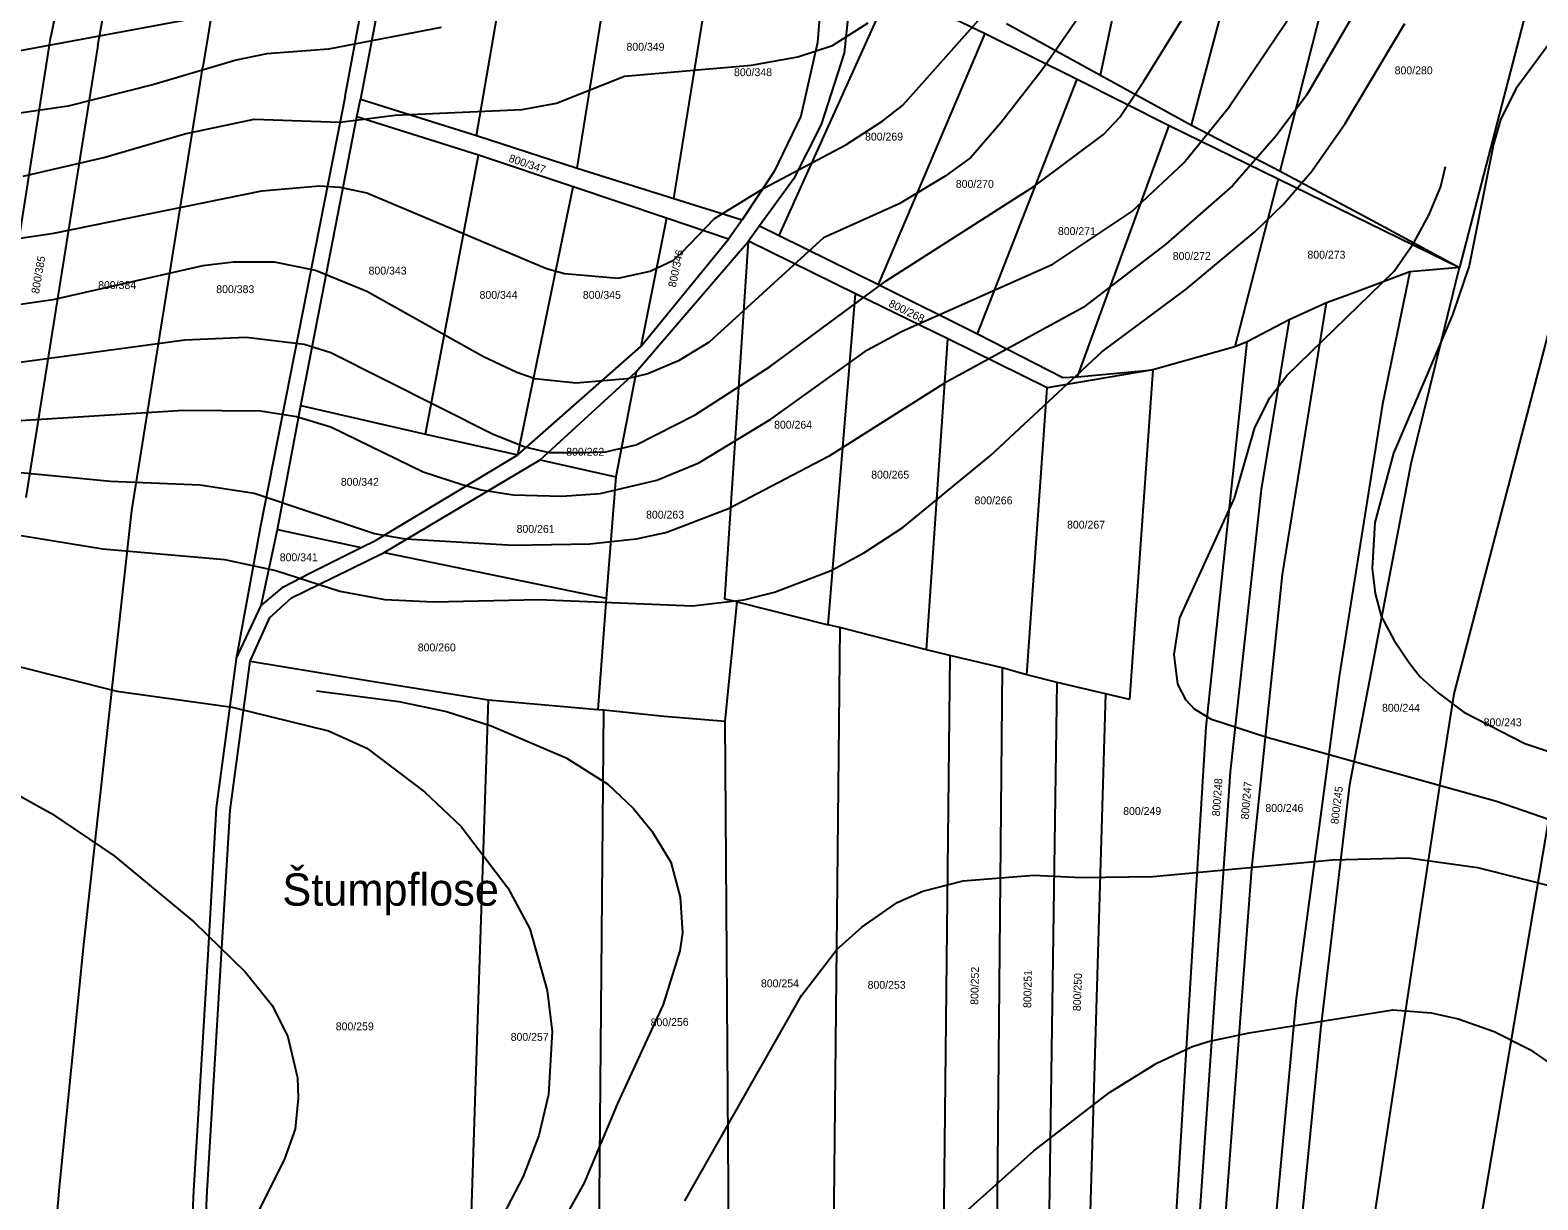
# Model space of a CAD drawing. Extents: x -555860 to -552701, y -1187050 to -1182291.
# Drawn here: x -554854.6 to -554528.6, y -1186624.3 to -1186371.4 of the extents above; entities that cross this region are included whole.
import ezdxf

# ---------------------------------------------------------------- set-up
doc = ezdxf.new("R2010")
doc.units = 0
for name, color, linetype in [('LEG_2b', 7, 'Continuous'), ('Level 40', 7, 'Continuous'), ('Level 41', 7, 'Continuous'), ('Level 42', 7, 'Continuous'), ('navrh_BV', 7, 'Continuous'), ('Parcelní čísla', 7, 'Continuous')]:
    doc.layers.add(name, color=color, linetype=linetype)

msp = doc.modelspace()

# ---------------------------------------------------------------- linework, layer by layer
at = {"layer": 'Level 40'}
for points in [[(-554860.01, -1186443.59), (-554821.19, -1186438.32), (-554807.88, -1186437.76), (-554795.4, -1186439.29), (-554789.58, -1186441.09), (-554754.64, -1186458.7), (-554747.65, -1186461.51), (-554742.43, -1186462.72), (-554734.53, -1186462.75), (-554730.23, -1186462.58), (-554723.58, -1186461.06), (-554710.82, -1186454.54), (-554694.6, -1186444.14), (-554669.5, -1186425.56), (-554637.33, -1186405.04), (-554622.49, -1186393.95), (-554618.98, -1186390.23), (-554613.76, -1186382.44), (-554594.49, -1186351.1), (-554586.32, -1186341.83), (-554582.7, -1186338.62), (-554569.67, -1186328.64), (-554544.29, -1186307.84), (-554522.8, -1186287.04)], [(-554865.01, -1186377.31), (-554792.9, -1186363.86)], [(-554525.99, -1186374.12), (-554533.34, -1186384.1), (-554536.67, -1186390.76), (-554538.19, -1186396.03), (-554543.46, -1186422.37), (-554547.07, -1186432.91), (-554559.82, -1186462.86), (-554563.84, -1186477.84), (-554564.4, -1186487.82), (-554563.78, -1186493.19), (-554562.46, -1186498.08), (-554559.68, -1186503.35), (-554556.35, -1186508.29), (-554554, -1186511.25), (-554550.16, -1186514.72), (-554544.57, -1186518.88), (-554531.4, -1186525.67), (-554497.57, -1186536.91)], [(-554869.17, -1186505.98), (-554835.89, -1186514.3), (-554810.93, -1186517.77), (-554790.13, -1186522.9), (-554781.81, -1186526.64), (-554769.33, -1186536.07), (-554761.43, -1186543.56), (-554751.31, -1186556.87), (-554746.59, -1186565.75), (-554742.85, -1186579.06), (-554741.74, -1186587.93), (-554742.57, -1186601.52), (-554744.65, -1186610.39), (-554747.98, -1186619.27), (-554752.42, -1186627.72), (-554758.66, -1186636.74), (-554772.11, -1186650.6), (-554796.79, -1186672.51), (-554810.79, -1186686.38), (-554834.5, -1186717.44), (-554841.16, -1186725.06), (-554848.09, -1186730.75), (-554855.58, -1186735.04)]]:
    msp.add_lwpolyline(points, dxfattribs=at)
at = {"layer": 'Level 41'}
for points in [[(-554512.82, -1186312.42), (-554536.25, -1186329.33), (-554551.92, -1186343.89), (-554556.12, -1186348.26), (-554560.79, -1186354.71), (-554578.54, -1186385.35), (-554585.2, -1186394.23), (-554594.62, -1186405.04), (-554609.05, -1186417.66), (-554626.93, -1186431.39), (-554656.88, -1186447.75), (-554681.98, -1186463.55), (-554703.61, -1186474.93), (-554716.92, -1186480.05), (-554723.58, -1186481.44), (-554733.56, -1186482.55), (-554750.2, -1186482.83), (-554773.49, -1186481.44), (-554780.15, -1186480.33), (-554806.21, -1186471.6), (-554817.86, -1186469.79), (-554837.28, -1186468.96), (-554876.1, -1186465.22)], [(-554606.41, -1186337.52), (-554635.81, -1186379.94), (-554644.72, -1186391.46), (-554651.2, -1186398.94), (-554656.74, -1186402.96), (-554666.73, -1186408.92), (-554683.09, -1186416.27), (-554707.77, -1186438.87), (-554714.42, -1186442.9), (-554721.08, -1186445.67), (-554725.52, -1186446.78), (-554736.61, -1186447.75), (-554745.48, -1186446.78), (-554749.38, -1186445.42), (-554756.58, -1186442.06), (-554781.81, -1186427.92), (-554792.9, -1186423.34), (-554801.78, -1186421.54), (-554810.65, -1186421.54), (-554817.31, -1186422.37), (-554849.75, -1186429.72), (-554872.22, -1186432.91)], [(-554863.62, -1186456.21), (-554821.47, -1186453.57), (-554804.83, -1186453.71), (-554797.06, -1186454.96), (-554789.58, -1186457.18), (-554769.61, -1186466.88), (-554761.02, -1186469.68), (-554757.13, -1186470.76), (-554750.2, -1186471.87), (-554739.66, -1186472.15), (-554731.34, -1186471.6), (-554719.14, -1186468.69), (-554709.99, -1186464.94), (-554694.46, -1186455.51), (-554673.52, -1186440.54), (-554666.17, -1186436.52), (-554633.45, -1186421.96), (-554616.39, -1186410.59), (-554605.16, -1186400.05), (-554595.59, -1186388.27), (-554576.88, -1186360.53)], [(-554869.44, -1186418.21), (-554849.48, -1186415.3), (-554804.55, -1186406.15), (-554792.07, -1186405.04), (-554787.64, -1186405.32), (-554781.81, -1186406.57), (-554742.99, -1186422.93), (-554739.1, -1186424.04), (-554727.46, -1186425.01), (-554720.53, -1186423.48), (-554715.47, -1186421.16), (-554713.73, -1186419.46), (-554706.66, -1186412.11), (-554695.84, -1186405.46), (-554678.23, -1186396.17), (-554670.22, -1186390.97), (-554665.89, -1186387.57), (-554648.98, -1186368.57)], [(-554860.57, -1186480.05), (-554838.94, -1186483.52), (-554812.59, -1186485.88), (-554801.5, -1186488.24), (-554787.64, -1186492.67), (-554777.93, -1186494.47), (-554767.39, -1186495.03), (-554744.65, -1186494.48), (-554711.37, -1186495.86), (-554700.28, -1186494.61), (-554693.63, -1186492.95), (-554681.42, -1186488.24), (-554674.21, -1186484.35), (-554665.89, -1186478.95), (-554647.04, -1186463.42), (-554622.91, -1186440.95), (-554604.61, -1186427.37), (-554589.77, -1186415.02), (-554583.67, -1186409.06), (-554577.43, -1186401.85), (-554570.22, -1186391.59), (-554557.33, -1186369.96)], [(-554856.13, -1186402.96), (-554838.66, -1186398.94), (-554821.19, -1186393.81), (-554806.21, -1186390.62), (-554787.64, -1186391.31), (-554775.71, -1186389.79), (-554748.26, -1186388.54), (-554740.77, -1186387.16), (-554726.07, -1186381.33), (-554698.62, -1186378.97), (-554688.63, -1186377.17), (-554681.15, -1186374.68), (-554673.38, -1186369.82)], [(-554765.73, -1186370.79), (-554790.13, -1186375.51), (-554803.44, -1186376.48), (-554810.1, -1186377.86), (-554827.85, -1186383.13), (-554846.43, -1186387.85), (-554868.89, -1186391.04)], [(-554873.32, -1186527.89), (-554850.03, -1186540.79), (-554836.44, -1186549.94), (-554819.25, -1186564.22), (-554808.16, -1186575.03), (-554802.19, -1186582.38), (-554798.87, -1186589.04), (-554796.79, -1186597.91), (-554796.65, -1186602.35), (-554797.34, -1186609.01), (-554799.7, -1186615.66), (-554807.46, -1186631.19), (-554812.59, -1186644.5), (-554818.56, -1186657.81), (-554822.44, -1186664.47), (-554825.9, -1186668.21), (-554840.46, -1186681.25), (-554852.8, -1186691.09), (-554868.33, -1186700.1)], [(-554713.04, -1186624.53), (-554687.8, -1186580.17), (-554680.18, -1186570.18), (-554674.77, -1186565.33), (-554667.14, -1186560.06), (-554661.6, -1186557.56), (-554652.86, -1186555.34), (-554637.61, -1186554.1), (-554627.35, -1186554.65), (-554611.82, -1186554.37), (-554572.99, -1186550.77), (-554556.63, -1186550.35), (-554541.66, -1186552.43), (-554524.19, -1186556.87), (-554511.71, -1186561.45), (-554499.23, -1186568.93), (-554463.73, -1186595.28), (-554457.08, -1186599.58), (-554419.36, -1186633.69)], [(-554692.9, -1186664.97), (-554660.07, -1186633.82), (-554637.61, -1186613.72), (-554621.25, -1186601.1), (-554611.12, -1186594.86), (-554603.5, -1186591.26), (-554599.9, -1186590.1), (-554591.02, -1186588.21), (-554559.96, -1186583.22), (-554551.64, -1186583.91), (-554545.82, -1186585.16), (-554538.05, -1186587.93), (-554530.29, -1186591.81), (-554513.09, -1186603.74), (-554494.93, -1186620.24), (-554481.34, -1186630.36), (-554460.27, -1186644.78), (-554430.32, -1186670.85), (-554424.35, -1186677.36), (-554403.14, -1186695.53), (-554397.18, -1186703.85), (-554396.62, -1186704.96)]]:
    msp.add_lwpolyline(points, dxfattribs=at)
at = {"layer": 'Level 42'}
for points in [[(-554516.51, -1186545.45), (-554537.5, -1186538.15), (-554587.42, -1186524.29), (-554599.18, -1186520.42), (-554602.81, -1186518.19), (-554604.61, -1186516.24), (-554606.45, -1186512.84), (-554607.24, -1186506.4), (-554605.99, -1186498.5), (-554594.21, -1186472.57), (-554589.77, -1186457.32), (-554586.55, -1186450.87), (-554582.84, -1186446.08), (-554559.68, -1186423.48), (-554555.38, -1186417.38), (-554552.06, -1186411.28), (-554549.56, -1186405.18), (-554548.59, -1186400.88)], [(-554792.69, -1186514.24), (-554774.88, -1186516.54), (-554764.62, -1186518.74), (-554754.91, -1186521.79), (-554738.69, -1186528.72), (-554729.68, -1186534.41), (-554724.13, -1186539.68), (-554720.11, -1186544.67), (-554716.09, -1186551.32), (-554714.03, -1186558.86), (-554713.59, -1186566.58), (-554714.15, -1186570.46), (-554717.75, -1186582.11), (-554727.6, -1186603.46), (-554734.81, -1186620.65), (-554742.29, -1186634.1), (-554751.45, -1186644.92), (-554767.53, -1186658.51), (-554776.13, -1186667.1)]]:
    msp.add_lwpolyline(points, dxfattribs=at)
at = {"layer": 'navrh_BV'}
for p, q in [((-554796.4, -1186253.91), (-554817.31, -1186379.32)), ((-554786.51, -1186385.67), (-554762.42, -1186255.74)), ((-554831.38, -1186274.65), (-554850.13, -1186372.79)), ((-554839.97, -1186374.68), (-554821.99, -1186276.32)), ((-554623.15, -1186381.13), (-554609.97, -1186318.24)), ((-554770.99, -1186321.86), (-554783.19, -1186386.28)), ((-554758.11, -1186394.16), (-554747.14, -1186330.2)), ((-554603.52, -1186391.92), (-554587.03, -1186330.39)), ((-554736.32, -1186401.22), (-554726.17, -1186337.65)), ((-554584.31, -1186401.85), (-554568.66, -1186340.65)), ((-554715.45, -1186407.81), (-554705.26, -1186344.67)), ((-554692.67, -1186415.8), (-554668.51, -1186362.3)), ((-554683.41, -1186362.38), (-554684.37, -1186374.02)), ((-554677.11, -1186362.34), (-554678.57, -1186376.34)), ((-554668.51, -1186362.3), (-554648.13, -1186372.14)), ((-554643.49, -1186369.91), (-554623.15, -1186381.13)), ((-554531.2, -1186367.47), (-554545.53, -1186422.69)), ((-554865.58, -1186470.97), (-554850.13, -1186372.79)), ((-554671.15, -1186426.38), (-554648.13, -1186372.14)), ((-554648.13, -1186372.14), (-554628.24, -1186382.01)), ((-554509.47, -1186372.16), (-554546.74, -1186514.9)), ((-554839.97, -1186374.68), (-554855.59, -1186472.42)), ((-554684.37, -1186374.02), (-554687.99, -1186390.01)), ((-554678.57, -1186376.34), (-554683.57, -1186391.78)), ((-554832.63, -1186475.23), (-554817.31, -1186379.32)), ((-554649.74, -1186437.09), (-554628.24, -1186382.01)), ((-554628.24, -1186382.01), (-554608.31, -1186391.97)), ((-554623.15, -1186381.13), (-554603.52, -1186391.92)), ((-554786.51, -1186385.67), (-554804.79, -1186478.65)), ((-554784.01, -1186390.16), (-554783.19, -1186386.28)), ((-554783.19, -1186386.28), (-554758.11, -1186394.16)), ((-554796.06, -1186452.56), (-554784.01, -1186390.16)), ((-554757.68, -1186398.43), (-554784.01, -1186390.16)), ((-554687.99, -1186390.01), (-554693.72, -1186401.95)), ((-554683.57, -1186391.78), (-554689.55, -1186403.63)), ((-554628.16, -1186446.32), (-554608.31, -1186391.97)), ((-554608.31, -1186391.97), (-554584.74, -1186403.51)), ((-554603.52, -1186391.92), (-554584.31, -1186401.85)), ((-554758.11, -1186394.16), (-554736.32, -1186401.22)), ((-554769.11, -1186458.74), (-554757.68, -1186398.43)), ((-554737.21, -1186405.24), (-554757.68, -1186398.43)), ((-554736.32, -1186401.22), (-554715.45, -1186407.81)), ((-554693.72, -1186401.95), (-554700.62, -1186412.43)), ((-554584.31, -1186401.85), (-554565.25, -1186412.04)), ((-554749.19, -1186463.22), (-554737.21, -1186405.24)), ((-554717.05, -1186412.04), (-554737.21, -1186405.24)), ((-554689.55, -1186403.63), (-554696.9, -1186413.72)), ((-554584.74, -1186403.51), (-554594.09, -1186439.83)), ((-554584.74, -1186403.51), (-554545.53, -1186422.69)), ((-554715.45, -1186407.81), (-554700.62, -1186412.43)), ((-554717.05, -1186412.04), (-554722.55, -1186439.77)), ((-554703.61, -1186416.57), (-554717.05, -1186412.04)), ((-554700.62, -1186412.43), (-554703.61, -1186416.57)), ((-554565.25, -1186412.04), (-554545.53, -1186422.69)), ((-554696.9, -1186413.72), (-554699.31, -1186417.03)), ((-554696.9, -1186413.72), (-554692.67, -1186415.8)), ((-554692.67, -1186415.8), (-554671.15, -1186426.38)), ((-554723.55, -1186445.25), (-554699.31, -1186417.03)), ((-554722.55, -1186439.77), (-554703.61, -1186416.57)), ((-554704.43, -1186494.45), (-554699.31, -1186417.03)), ((-554676.14, -1186428.44), (-554699.31, -1186417.03)), ((-554545.53, -1186422.69), (-554556.25, -1186423.66)), ((-554555.97, -1186465.12), (-554545.53, -1186422.69)), ((-554556.25, -1186423.66), (-554569.34, -1186428.53)), ((-554556.25, -1186423.66), (-554562.19, -1186452.29)), ((-554682.06, -1186499.99), (-554676.14, -1186428.44)), ((-554656.17, -1186438.17), (-554676.14, -1186428.44)), ((-554671.15, -1186426.38), (-554649.74, -1186437.09)), ((-554569.34, -1186428.53), (-554574.28, -1186430.36)), ((-554583.8, -1186489.07), (-554574.28, -1186430.36)), ((-554574.28, -1186430.36), (-554582.33, -1186434.06)), ((-554582.33, -1186434.06), (-554591.43, -1186438.75)), ((-554582.33, -1186434.06), (-554588.41, -1186470.71)), ((-554660.76, -1186505.4), (-554656.17, -1186438.17)), ((-554634.71, -1186448.72), (-554656.17, -1186438.17)), ((-554649.74, -1186437.09), (-554631.33, -1186446.48)), ((-554600.3, -1186522.1), (-554591.43, -1186438.75)), ((-554591.43, -1186438.75), (-554594.09, -1186439.83)), ((-554749.19, -1186463.22), (-554722.55, -1186439.77)), ((-554594.09, -1186439.83), (-554611.87, -1186444.84)), ((-554744.34, -1186464.29), (-554723.55, -1186445.25)), ((-554723.55, -1186445.25), (-554727.94, -1186468.01)), ((-554611.87, -1186444.84), (-554634.71, -1186448.72)), ((-554628.16, -1186446.32), (-554611.87, -1186444.84)), ((-554611.87, -1186444.84), (-554616.91, -1186516.11)), ((-554639.06, -1186510.78), (-554634.71, -1186448.72)), ((-554631.33, -1186446.48), (-554628.16, -1186446.32)), ((-554801.13, -1186479.35), (-554796.06, -1186452.56)), ((-554796.06, -1186452.56), (-554769.11, -1186458.74)), ((-554562.19, -1186452.29), (-554571.58, -1186511.16)), ((-554769.11, -1186458.74), (-554749.19, -1186463.22)), ((-554779.94, -1186481.75), (-554749.19, -1186463.22)), ((-554778.07, -1186484.35), (-554744.34, -1186464.29)), ((-554744.34, -1186464.29), (-554727.94, -1186468.01)), ((-554569.26, -1186534.49), (-554555.97, -1186465.12)), ((-554727.94, -1186468.01), (-554730.04, -1186494.23)), ((-554588.41, -1186470.71), (-554595.1, -1186531.79)), ((-554843.03, -1186569.11), (-554832.63, -1186475.23)), ((-554804.79, -1186478.65), (-554810.07, -1186507.3)), ((-554804.67, -1186495.8), (-554801.13, -1186479.35)), ((-554801.13, -1186479.35), (-554783.01, -1186483.28)), ((-554794.16, -1186488.82), (-554783.01, -1186483.28)), ((-554792.35, -1186491.34), (-554778.07, -1186484.35)), ((-554783.01, -1186483.28), (-554779.94, -1186481.75)), ((-554778.07, -1186484.35), (-554730.04, -1186494.23)), ((-554799.84, -1186491.73), (-554794.16, -1186488.82)), ((-554590.45, -1186552.67), (-554583.8, -1186489.07)), ((-554804.67, -1186495.8), (-554799.84, -1186491.73)), ((-554802.8, -1186498.4), (-554798.1, -1186494.16)), ((-554798.1, -1186494.16), (-554792.35, -1186491.34)), ((-554730.04, -1186494.23), (-554731.87, -1186518.29)), ((-554701.71, -1186495.03), (-554704.43, -1186494.45)), ((-554810.07, -1186507.3), (-554804.67, -1186495.8)), ((-554704.36, -1186520.8), (-554701.71, -1186495.03)), ((-554701.71, -1186495.03), (-554682.06, -1186499.99)), ((-554807.05, -1186507.83), (-554802.8, -1186498.4)), ((-554679.54, -1186500.58), (-554682.06, -1186499.99)), ((-554679.54, -1186500.58), (-554681.2, -1186657.39)), ((-554660.76, -1186505.4), (-554679.54, -1186500.58)), ((-554810.07, -1186507.3), (-554814.4, -1186539.58)), ((-554655.71, -1186506.64), (-554660.76, -1186505.4)), ((-554655.71, -1186506.64), (-554657.43, -1186657.46)), ((-554644.41, -1186509.28), (-554655.71, -1186506.64)), ((-554811.35, -1186540.03), (-554807.05, -1186507.83)), ((-554807.05, -1186507.83), (-554781.27, -1186512.11)), ((-554644.41, -1186509.28), (-554645.84, -1186657.36)), ((-554639.06, -1186510.78), (-554644.41, -1186509.28)), ((-554632.53, -1186512.42), (-554639.06, -1186510.78)), ((-554781.27, -1186512.11), (-554755.53, -1186516.18)), ((-554634.61, -1186657.38), (-554632.53, -1186512.42)), ((-554622.06, -1186514.91), (-554632.53, -1186512.42)), ((-554571.58, -1186511.16), (-554580.82, -1186580.72)), ((-554757.77, -1186583.17), (-554755.53, -1186516.18)), ((-554755.53, -1186516.18), (-554731.87, -1186518.29)), ((-554622.06, -1186514.91), (-554626.34, -1186657.4)), ((-554616.91, -1186516.11), (-554622.06, -1186514.91)), ((-554546.74, -1186514.9), (-554549, -1186529.13)), ((-554731.87, -1186518.29), (-554730.58, -1186518.38)), ((-554731.85, -1186659.89), (-554730.58, -1186518.38)), ((-554730.58, -1186518.38), (-554717.49, -1186519.73)), ((-554717.49, -1186519.73), (-554704.36, -1186520.8)), ((-554703.34, -1186658.07), (-554704.36, -1186520.8)), ((-554608.59, -1186657.48), (-554600.3, -1186522.1)), ((-554549, -1186529.13), (-554568.04, -1186654.63)), ((-554595.1, -1186531.79), (-554603.79, -1186657)), ((-554546.14, -1186659.42), (-554524.64, -1186532.7)), ((-554575.53, -1186587.47), (-554569.26, -1186534.49)), ((-554816.35, -1186622.45), (-554811.35, -1186540.03)), ((-554814.4, -1186539.58), (-554816.2, -1186571.37)), ((-554598.28, -1186656.65), (-554590.45, -1186552.67)), ((-554848.28, -1186621.61), (-554843.03, -1186569.11)), ((-554816.2, -1186571.37), (-554819.3, -1186622.37)), ((-554580.82, -1186580.72), (-554587.87, -1186655.97)), ((-554760.3, -1186661.74), (-554757.77, -1186583.17)), ((-554582.3, -1186655.58), (-554575.53, -1186587.47)), ((-554852.05, -1186666.72), (-554848.28, -1186621.61)), ((-554819.3, -1186622.37), (-554821.37, -1186664.53)), ((-554818.15, -1186663.95), (-554816.35, -1186622.45))]:
    msp.add_line(p, q, dxfattribs=at)

# ---------------------------------------------------------------- texts
at = {"layer": 'LEG_2b'}
for s, p in [('800/349', (-554725.67, -1186375.83)), ('800/348', (-554702.42, -1186381.33)), ('800/280', (-554559.55, -1186380.93)), ('800/269', (-554674.08, -1186395.26)), ('800/270', (-554654.45, -1186405.48)), ('800/271', (-554632.37, -1186415.69)), ('800/272', (-554607.54, -1186421.07)), ('800/273', (-554578.41, -1186420.79)), ('800/343', (-554781.44, -1186424.24)), ('800/384', (-554839.92, -1186427.36)), ('800/383', (-554814.38, -1186428.25)), ('800/344', (-554757.44, -1186429.48)), ('800/345', (-554735.1, -1186429.48)), ('800/264', (-554693.75, -1186457.56)), ('800/262', (-554738.7, -1186463.41)), ('800/342', (-554787.44, -1186469.91)), ('800/265', (-554672.75, -1186468.36)), ('800/266', (-554650.41, -1186473.92)), ('800/263', (-554721.43, -1186477.01)), ('800/267', (-554630.4, -1186479.17)), ('800/261', (-554749.43, -1186480.08)), ('800/341', (-554800.65, -1186486.23)), ('800/260', (-554770.8, -1186505.72)), ('800/244', (-554562.29, -1186518.77)), ('800/243', (-554540.3, -1186521.91)), ('800/249', (-554618.26, -1186541.1)), ('800/246', (-554587.51, -1186540.45)), ('800/254', (-554696.59, -1186578.36)), ('800/253', (-554673.52, -1186578.68)), ('800/259', (-554788.54, -1186587.66)), ('800/257', (-554750.71, -1186589.93))]:
    msp.add_text(s, height=1.7, dxfattribs=at).set_placement(p)
for s, rotation, p in [('800/347', 341, (-554751.27, -1186399.76)), ('800/346', 78, (-554715.03, -1186427.12)), ('800/385', 80, (-554852.74, -1186428.47)), ('800/268', 334, (-554669.13, -1186431.07)), ('800/248', 86, (-554597.37, -1186541.43)), ('800/247', 85, (-554591.15, -1186542.13)), ('800/245', 83, (-554571.74, -1186543.17)), ('800/252', 89, (-554649.59, -1186582.16)), ('800/251', 89, (-554638.16, -1186582.85)), ('800/250', 88, (-554627.45, -1186583.54)), ('800/256', 1, (-554720.43, -1186586.82))]:
    msp.add_text(s, height=1.7, rotation=rotation, dxfattribs=at).set_placement(p)
at = {"layer": 'Parcelní čísla'}
msp.add_text('Štumpflose', height=7, dxfattribs=at).set_placement((-554800.08, -1186560.72))

doc.saveas('drawing.dxf')
